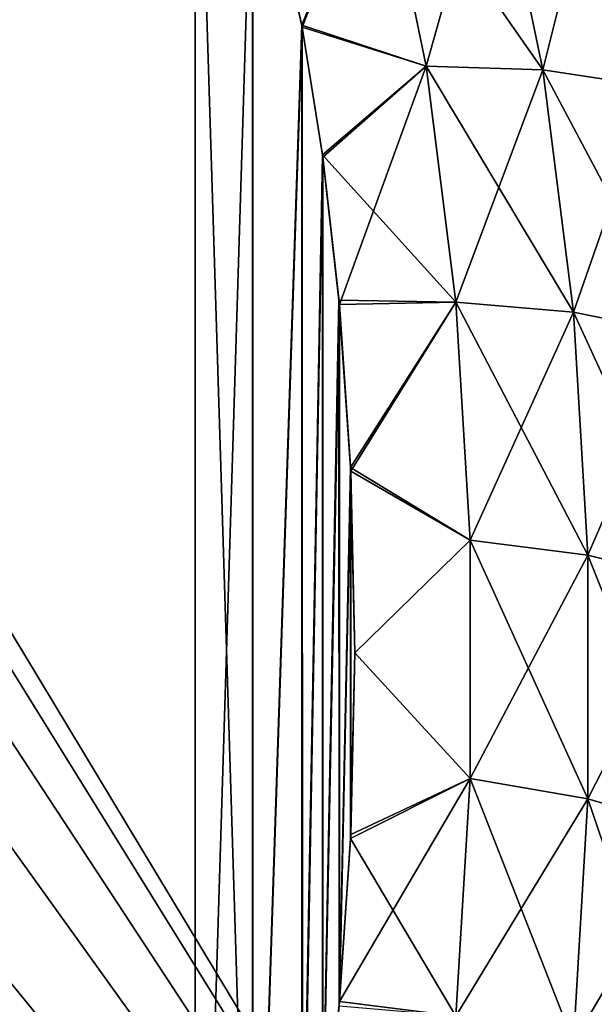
# Model space of a CAD drawing. Header units: millimetres. Extents: x -168 to 168, y -6 to 84.
# Tile 282 of 292: x 166.04 to 166.983, y 63.089 to 64.706. Entities that reach past the tile are written whole.
import ezdxf

# ---------------------------------------------------------------- set-up
doc = ezdxf.new("R2010")
doc.units = ezdxf.units.MM
doc.header["$LTSCALE"] = 65.185185
for name, color, linetype in [('301', 7, 'CONTINUOUS'), ('302', 7, 'CONTINUOUS'), ('310', 7, 'CONTINUOUS'), ('311', 7, 'CONTINUOUS'), ('325', 7, 'CONTINUOUS'), ('335', 7, 'CONTINUOUS'), ('336', 7, 'CONTINUOUS'), ('344', 7, 'CONTINUOUS'), ('345', 7, 'CONTINUOUS'), ('359', 7, 'CONTINUOUS')]:
    doc.layers.add(name, color=color, linetype=linetype)

msp = doc.modelspace()

# ---------------------------------------------------------------- linework, layer by layer
at = {"layer": '301', "linetype": 'CONTINUOUS'}
for points in [[(166.504, 64.6934, -34.3437), (166.6283, 65.0109, -34.5485), (166.4229, 65.0513, -34.5503), (166.504, 64.6934, -34.3437)], [(166.6283, 65.0109, -34.5485), (166.7074, 64.6294, -34.3283), (166.8169, 65.018, -34.6202), (166.6283, 65.0109, -34.5485)], [(166.8169, 65.018, -34.6202), (166.7074, 64.6294, -34.3283), (166.8987, 64.6235, -34.3925), (166.8169, 65.018, -34.6202)], [(166.8169, 65.018, -34.6202), (166.8987, 64.6235, -34.3925), (166.9936, 65.0028, -34.7253), (166.8169, 65.018, -34.6202)], [(166.7074, 64.6294, -34.3283), (166.6283, 65.0109, -34.5485), (166.504, 64.6934, -34.3437), (166.7074, 64.6294, -34.3283)], [(166.9936, 65.0028, -34.7253), (166.8987, 64.6235, -34.3925), (167.078, 64.5962, -34.4906), (166.9936, 65.0028, -34.7253)], [(166.5375, 64.4801, -34.2206), (166.7074, 64.6294, -34.3283), (166.504, 64.6934, -34.3437), (166.5375, 64.4801, -34.2206)], [(166.5649, 64.238, -34.0808), (166.7074, 64.6294, -34.3283), (166.5375, 64.4801, -34.2206), (166.5649, 64.238, -34.0808)], [(166.7562, 64.2418, -34.1045), (166.7074, 64.6294, -34.3283), (166.5649, 64.238, -34.0808), (166.7562, 64.2418, -34.1045)], [(166.7074, 64.6294, -34.3283), (166.7562, 64.2418, -34.1045), (166.8987, 64.6235, -34.3925), (166.7074, 64.6294, -34.3283)], [(166.8987, 64.6235, -34.3925), (166.7562, 64.2418, -34.1045), (166.9488, 64.2257, -34.1628), (166.8987, 64.6235, -34.3925)], [(166.8987, 64.6235, -34.3925), (166.9488, 64.2257, -34.1628), (167.078, 64.5962, -34.4906), (166.8987, 64.6235, -34.3925)], [(167.078, 64.5962, -34.4906), (166.9488, 64.2257, -34.1628), (167.1294, 64.1888, -34.2553), (167.078, 64.5962, -34.4906)], [(166.5836, 63.9646, -33.9229), (166.7562, 64.2418, -34.1045), (166.5649, 64.238, -34.0808), (166.5836, 63.9646, -33.9229)], [(166.7796, 63.8514, -33.8791), (166.7562, 64.2418, -34.1045), (166.5836, 63.9646, -33.9229), (166.7796, 63.8514, -33.8791)], [(166.7562, 64.2418, -34.1045), (166.7796, 63.8514, -33.8791), (166.9488, 64.2257, -34.1628), (166.7562, 64.2418, -34.1045)], [(166.9488, 64.2257, -34.1628), (166.7796, 63.8514, -33.8791), (166.9728, 63.8264, -33.9322), (166.9488, 64.2257, -34.1628)], [(166.9488, 64.2257, -34.1628), (166.9728, 63.8264, -33.9322), (167.1294, 64.1888, -34.2553), (166.9488, 64.2257, -34.1628)], [(167.1294, 64.1888, -34.2553), (166.9728, 63.8264, -33.9322), (167.1538, 63.7811, -34.02), (167.1294, 64.1888, -34.2553)], [(166.5904, 63.6663, -33.7507), (166.7796, 63.8514, -33.8791), (166.5836, 63.9646, -33.9229), (166.5904, 63.6663, -33.7507)], [(166.7796, 63.4602, -33.6532), (166.7796, 63.8514, -33.8791), (166.5904, 63.6663, -33.7507), (166.7796, 63.4602, -33.6532)], [(166.7796, 63.8514, -33.8791), (166.7796, 63.4602, -33.6532), (166.9728, 63.8264, -33.9322), (166.7796, 63.8514, -33.8791)], [(166.9728, 63.8264, -33.9322), (166.7796, 63.4602, -33.6532), (166.9728, 63.4266, -33.7014), (166.9728, 63.8264, -33.9322)], [(166.9728, 63.8264, -33.9322), (166.9728, 63.4266, -33.7014), (167.1538, 63.7811, -34.02), (166.9728, 63.8264, -33.9322)], [(167.1538, 63.7811, -34.02), (166.9728, 63.4266, -33.7014), (167.1538, 63.3733, -33.7845), (167.1538, 63.7811, -34.02)], [(166.5837, 63.3678, -33.5784), (166.7796, 63.4602, -33.6532), (166.5904, 63.6663, -33.7507), (166.5837, 63.3678, -33.5784)], [(166.7562, 63.0697, -33.4278), (166.7796, 63.4602, -33.6532), (166.565, 63.0938, -33.4202), (166.7562, 63.0697, -33.4278)], [(166.565, 63.0938, -33.4202), (166.7796, 63.4602, -33.6532), (166.5837, 63.3678, -33.5784), (166.565, 63.0938, -33.4202)], [(166.7796, 63.4602, -33.6532), (166.7562, 63.0697, -33.4278), (166.9728, 63.4266, -33.7014), (166.7796, 63.4602, -33.6532)], [(166.9728, 63.4266, -33.7014), (166.7562, 63.0697, -33.4278), (166.9488, 63.0273, -33.4709), (166.9728, 63.4266, -33.7014)], [(166.9728, 63.4266, -33.7014), (166.9488, 63.0273, -33.4709), (167.1538, 63.3733, -33.7845), (166.9728, 63.4266, -33.7014)], [(167.1538, 63.3733, -33.7845), (166.9488, 63.0273, -33.4709), (167.1294, 62.9656, -33.5491), (167.1538, 63.3733, -33.7845)], [(166.5377, 62.8513, -33.2802), (166.7562, 63.0697, -33.4278), (166.565, 63.0938, -33.4202), (166.5377, 62.8513, -33.2802)]]:
    msp.add_3dface(points, dxfattribs=at)
at = {"layer": '302', "linetype": 'CONTINUOUS'}
for points in [[(166.3281, 65.3301, -34.7113), (162, 65.3301, -34.7113), (166.3281, 62, -32.7887), (166.3281, 65.3301, -34.7113)], [(162, 65.3301, -34.7113), (162, 62, -32.7887), (166.3281, 62, -32.7887), (162, 65.3301, -34.7113)], [(166.3281, 65.3301, -34.7113), (166.3281, 62, -32.7887), (166.423, 62.2793, -32.9499), (166.3281, 65.3301, -34.7113)], [(166.3281, 65.3301, -34.7113), (166.423, 62.2793, -32.9499), (166.4229, 65.0513, -34.5503), (166.3281, 65.3301, -34.7113)], [(166.423, 62.2793, -32.9499), (166.504, 64.6934, -34.3437), (166.4229, 65.0513, -34.5503), (166.423, 62.2793, -32.9499)], [(166.423, 62.2793, -32.9499), (166.5041, 62.6377, -33.1568), (166.504, 64.6934, -34.3437), (166.423, 62.2793, -32.9499)], [(166.5041, 62.6377, -33.1568), (166.5375, 64.4801, -34.2206), (166.504, 64.6934, -34.3437), (166.5041, 62.6377, -33.1568)], [(166.5041, 62.6377, -33.1568), (166.5377, 62.8513, -33.2802), (166.5375, 64.4801, -34.2206), (166.5041, 62.6377, -33.1568)], [(166.5377, 62.8513, -33.2802), (166.5649, 64.238, -34.0808), (166.5375, 64.4801, -34.2206), (166.5377, 62.8513, -33.2802)], [(166.5377, 62.8513, -33.2802), (166.565, 63.0938, -33.4202), (166.5649, 64.238, -34.0808), (166.5377, 62.8513, -33.2802)], [(166.565, 63.0938, -33.4202), (166.5836, 63.9646, -33.9229), (166.5649, 64.238, -34.0808), (166.565, 63.0938, -33.4202)], [(166.565, 63.0938, -33.4202), (166.5837, 63.3678, -33.5784), (166.5836, 63.9646, -33.9229), (166.565, 63.0938, -33.4202)], [(166.5837, 63.3678, -33.5784), (166.5904, 63.6663, -33.7507), (166.5836, 63.9646, -33.9229), (166.5837, 63.3678, -33.5784)]]:
    msp.add_3dface(points, dxfattribs=at)
at = {"layer": '310', "linetype": 'CONTINUOUS'}
for points in [[(162, 62, -42.2113), (162, 65.3301, -40.2887), (166.3281, 65.3301, -40.2887), (162, 62, -42.2113)], [(162, 62, -42.2113), (166.3281, 65.3301, -40.2887), (166.3281, 62, -42.2113), (162, 62, -42.2113)], [(166.3281, 62, -42.2113), (166.3281, 65.3301, -40.2887), (166.4224, 65.0529, -40.4487), (166.3281, 62, -42.2113)], [(166.4225, 62.2775, -42.0511), (166.3281, 62, -42.2113), (166.4224, 65.0529, -40.4487), (166.4225, 62.2775, -42.0511)], [(166.5034, 64.6965, -40.6545), (166.4225, 62.2775, -42.0511), (166.4224, 65.0529, -40.4487), (166.5034, 64.6965, -40.6545)], [(166.5035, 62.6344, -41.8451), (166.4225, 62.2775, -42.0511), (166.5034, 64.6965, -40.6545), (166.5035, 62.6344, -41.8451)], [(166.537, 64.484, -40.7772), (166.5035, 62.6344, -41.8451), (166.5034, 64.6965, -40.6545), (166.537, 64.484, -40.7772)], [(166.5371, 62.8471, -41.7223), (166.5035, 62.6344, -41.8451), (166.537, 64.484, -40.7772), (166.5371, 62.8471, -41.7223)], [(166.5642, 64.2454, -40.9149), (166.5371, 62.8471, -41.7223), (166.537, 64.484, -40.7772), (166.5642, 64.2454, -40.9149)], [(166.5644, 63.0861, -41.5843), (166.5371, 62.8471, -41.7223), (166.5642, 64.2454, -40.9149), (166.5644, 63.0861, -41.5843)], [(166.5832, 63.9707, -41.0735), (166.5644, 63.0861, -41.5843), (166.5642, 64.2454, -40.9149), (166.5832, 63.9707, -41.0735)], [(166.5833, 63.3613, -41.4254), (166.5644, 63.0861, -41.5843), (166.5832, 63.9707, -41.0735), (166.5833, 63.3613, -41.4254)], [(166.5903, 63.6662, -41.2494), (166.5833, 63.3613, -41.4254), (166.5832, 63.9707, -41.0735), (166.5903, 63.6662, -41.2494)]]:
    msp.add_3dface(points, dxfattribs=at)
at = {"layer": '311', "linetype": 'CONTINUOUS'}
for points in [[(166.5034, 64.6965, -40.6545), (166.4224, 65.0529, -40.4487), (166.6283, 65.0109, -40.4515), (166.5034, 64.6965, -40.6545)], [(166.8987, 64.6235, -40.6075), (166.6283, 65.0109, -40.4515), (166.8169, 65.018, -40.3798), (166.8987, 64.6235, -40.6075)], [(167.078, 64.5962, -40.5095), (166.8169, 65.018, -40.3798), (166.9936, 65.0028, -40.2747), (167.078, 64.5962, -40.5095)], [(166.8987, 64.6235, -40.6075), (166.8169, 65.018, -40.3798), (167.078, 64.5962, -40.5095), (166.8987, 64.6235, -40.6075)], [(166.7074, 64.6294, -40.6717), (166.5034, 64.6965, -40.6545), (166.6283, 65.0109, -40.4515), (166.7074, 64.6294, -40.6717)], [(166.7074, 64.6294, -40.6717), (166.6283, 65.0109, -40.4515), (166.8987, 64.6235, -40.6075), (166.7074, 64.6294, -40.6717)], [(166.537, 64.484, -40.7772), (166.5034, 64.6965, -40.6545), (166.7074, 64.6294, -40.6717), (166.537, 64.484, -40.7772)], [(166.7562, 64.2418, -40.8955), (166.537, 64.484, -40.7772), (166.7074, 64.6294, -40.6717), (166.7562, 64.2418, -40.8955)], [(166.9488, 64.2257, -40.8372), (166.7074, 64.6294, -40.6717), (166.8987, 64.6235, -40.6075), (166.9488, 64.2257, -40.8372)], [(166.7562, 64.2418, -40.8955), (166.7074, 64.6294, -40.6717), (166.9488, 64.2257, -40.8372), (166.7562, 64.2418, -40.8955)], [(167.1293, 64.1888, -40.7447), (166.8987, 64.6235, -40.6075), (167.078, 64.5962, -40.5095), (167.1293, 64.1888, -40.7447)], [(166.9488, 64.2257, -40.8372), (166.8987, 64.6235, -40.6075), (167.1293, 64.1888, -40.7447), (166.9488, 64.2257, -40.8372)], [(166.5642, 64.2454, -40.9149), (166.537, 64.484, -40.7772), (166.7562, 64.2418, -40.8955), (166.5642, 64.2454, -40.9149)], [(166.5832, 63.9707, -41.0735), (166.5642, 64.2454, -40.9149), (166.7562, 64.2418, -40.8955), (166.5832, 63.9707, -41.0735)], [(166.7796, 63.8514, -41.1209), (166.5832, 63.9707, -41.0735), (166.7562, 64.2418, -40.8955), (166.7796, 63.8514, -41.1209)], [(166.9727, 63.8264, -41.0678), (166.7562, 64.2418, -40.8955), (166.9488, 64.2257, -40.8372), (166.9727, 63.8264, -41.0678)], [(166.7796, 63.8514, -41.1209), (166.7562, 64.2418, -40.8955), (166.9727, 63.8264, -41.0678), (166.7796, 63.8514, -41.1209)], [(167.1538, 63.7811, -40.9801), (166.9488, 64.2257, -40.8372), (167.1293, 64.1888, -40.7447), (167.1538, 63.7811, -40.9801)], [(166.9727, 63.8264, -41.0678), (166.9488, 64.2257, -40.8372), (167.1538, 63.7811, -40.9801), (166.9727, 63.8264, -41.0678)], [(166.5903, 63.6662, -41.2494), (166.5832, 63.9707, -41.0735), (166.7796, 63.8514, -41.1209), (166.5903, 63.6662, -41.2494)], [(166.7796, 63.4602, -41.3468), (166.5903, 63.6662, -41.2494), (166.7796, 63.8514, -41.1209), (166.7796, 63.4602, -41.3468)], [(166.7796, 63.4602, -41.3468), (166.7796, 63.8514, -41.1209), (166.9727, 63.4266, -41.2986), (166.7796, 63.4602, -41.3468)], [(166.9727, 63.4266, -41.2986), (166.7796, 63.8514, -41.1209), (166.9727, 63.8264, -41.0678), (166.9727, 63.4266, -41.2986)], [(166.9727, 63.4266, -41.2986), (166.9727, 63.8264, -41.0678), (167.1538, 63.3733, -41.2155), (166.9727, 63.4266, -41.2986)], [(167.1538, 63.3733, -41.2155), (166.9727, 63.8264, -41.0678), (167.1538, 63.7811, -40.9801), (167.1538, 63.3733, -41.2155)], [(166.5833, 63.3613, -41.4254), (166.5903, 63.6662, -41.2494), (166.7796, 63.4602, -41.3468), (166.5833, 63.3613, -41.4254)], [(166.7562, 63.0697, -41.5722), (166.5833, 63.3613, -41.4254), (166.7796, 63.4602, -41.3468), (166.7562, 63.0697, -41.5722)], [(166.7562, 63.0697, -41.5722), (166.7796, 63.4602, -41.3468), (166.9488, 63.0273, -41.5291), (166.7562, 63.0697, -41.5722)], [(166.9488, 63.0273, -41.5291), (166.7796, 63.4602, -41.3468), (166.9727, 63.4266, -41.2986), (166.9488, 63.0273, -41.5291)], [(166.9488, 63.0273, -41.5291), (166.9727, 63.4266, -41.2986), (167.1293, 62.9656, -41.4509), (166.9488, 63.0273, -41.5291)], [(167.1293, 62.9656, -41.4509), (166.9727, 63.4266, -41.2986), (167.1538, 63.3733, -41.2155), (167.1293, 62.9656, -41.4509)], [(166.5644, 63.0861, -41.5843), (166.5833, 63.3613, -41.4254), (166.7562, 63.0697, -41.5722), (166.5644, 63.0861, -41.5843)]]:
    msp.add_3dface(points, dxfattribs=at)
at = {"layer": '325', "linetype": 'CONTINUOUS'}
for points in [[(166, 63.6812, -36.9477), (166, 63.7423, -37.3142), (167.3519, 61.5, -37.5), (166, 63.6812, -36.9477)], [(166, 63.7423, -37.3142), (166, 63.7423, -37.6858), (167.3519, 61.5, -37.5), (166, 63.7423, -37.3142)], [(166, 63.7423, -37.6858), (166, 63.6812, -38.0523), (167.3519, 61.5, -37.5), (166, 63.7423, -37.6858)], [(166, 63.5605, -36.5962), (166, 63.6812, -36.9477), (167.3519, 61.5, -37.5), (166, 63.5605, -36.5962)], [(166, 63.6812, -38.0523), (166, 63.5605, -38.4038), (167.3519, 61.5, -37.5), (166, 63.6812, -38.0523)], [(166, 63.3836, -36.2694), (166, 63.5605, -36.5962), (167.3519, 61.5, -37.5), (166, 63.3836, -36.2694)], [(166, 63.5605, -38.4038), (166, 63.3836, -38.7306), (167.3519, 61.5, -37.5), (166, 63.5605, -38.4038)], [(166, 63.1554, -35.9761), (166, 63.3836, -36.2694), (167.3519, 61.5, -37.5), (166, 63.1554, -35.9761)], [(166, 63.3836, -38.7306), (166, 63.1554, -39.0239), (167.3519, 61.5, -37.5), (166, 63.3836, -38.7306)], [(166, 62.882, -35.7244), (166, 63.1554, -35.9761), (167.3519, 61.5, -37.5), (166, 62.882, -35.7244)], [(166, 63.1554, -39.0239), (166, 62.882, -39.2756), (167.3519, 61.5, -37.5), (166, 63.1554, -39.0239)]]:
    msp.add_3dface(points, dxfattribs=at)
at = {"layer": '335', "linetype": 'CONTINUOUS'}
for points in [[(166.504, 64.6934, 40.6563), (166.6283, 65.0109, 40.4515), (166.4229, 65.0513, 40.4497), (166.504, 64.6934, 40.6563)], [(166.6283, 65.0109, 40.4515), (166.7074, 64.6294, 40.6717), (166.8169, 65.018, 40.3798), (166.6283, 65.0109, 40.4515)], [(166.8169, 65.018, 40.3798), (166.7074, 64.6294, 40.6717), (166.8987, 64.6235, 40.6075), (166.8169, 65.018, 40.3798)], [(166.8169, 65.018, 40.3798), (166.8987, 64.6235, 40.6075), (166.9936, 65.0028, 40.2747), (166.8169, 65.018, 40.3798)], [(166.7074, 64.6294, 40.6717), (166.6283, 65.0109, 40.4515), (166.504, 64.6934, 40.6563), (166.7074, 64.6294, 40.6717)], [(166.9936, 65.0028, 40.2747), (166.8987, 64.6235, 40.6075), (167.078, 64.5962, 40.5094), (166.9936, 65.0028, 40.2747)], [(166.5375, 64.4801, 40.7794), (166.7074, 64.6294, 40.6717), (166.504, 64.6934, 40.6563), (166.5375, 64.4801, 40.7794)], [(166.5649, 64.238, 40.9192), (166.7074, 64.6294, 40.6717), (166.5375, 64.4801, 40.7794), (166.5649, 64.238, 40.9192)], [(166.7562, 64.2418, 40.8955), (166.7074, 64.6294, 40.6717), (166.5649, 64.238, 40.9192), (166.7562, 64.2418, 40.8955)], [(166.7074, 64.6294, 40.6717), (166.7562, 64.2418, 40.8955), (166.8987, 64.6235, 40.6075), (166.7074, 64.6294, 40.6717)], [(166.8987, 64.6235, 40.6075), (166.7562, 64.2418, 40.8955), (166.9488, 64.2257, 40.8372), (166.8987, 64.6235, 40.6075)], [(166.8987, 64.6235, 40.6075), (166.9488, 64.2257, 40.8372), (167.078, 64.5962, 40.5094), (166.8987, 64.6235, 40.6075)], [(167.078, 64.5962, 40.5094), (166.9488, 64.2257, 40.8372), (167.1294, 64.1888, 40.7447), (167.078, 64.5962, 40.5094)], [(166.5836, 63.9646, 41.0771), (166.7562, 64.2418, 40.8955), (166.5649, 64.238, 40.9192), (166.5836, 63.9646, 41.0771)], [(166.7796, 63.8514, 41.1209), (166.7562, 64.2418, 40.8955), (166.5836, 63.9646, 41.0771), (166.7796, 63.8514, 41.1209)], [(166.7562, 64.2418, 40.8955), (166.7796, 63.8514, 41.1209), (166.9488, 64.2257, 40.8372), (166.7562, 64.2418, 40.8955)], [(166.9488, 64.2257, 40.8372), (166.7796, 63.8514, 41.1209), (166.9728, 63.8264, 41.0678), (166.9488, 64.2257, 40.8372)], [(166.9488, 64.2257, 40.8372), (166.9728, 63.8264, 41.0678), (167.1294, 64.1888, 40.7447), (166.9488, 64.2257, 40.8372)], [(167.1294, 64.1888, 40.7447), (166.9728, 63.8264, 41.0678), (167.1538, 63.7811, 40.98), (167.1294, 64.1888, 40.7447)], [(166.5904, 63.6663, 41.2493), (166.7796, 63.8514, 41.1209), (166.5836, 63.9646, 41.0771), (166.5904, 63.6663, 41.2493)], [(166.7796, 63.4602, 41.3468), (166.7796, 63.8514, 41.1209), (166.5904, 63.6663, 41.2493), (166.7796, 63.4602, 41.3468)], [(166.7796, 63.8514, 41.1209), (166.7796, 63.4602, 41.3468), (166.9728, 63.8264, 41.0678), (166.7796, 63.8514, 41.1209)], [(166.9728, 63.8264, 41.0678), (166.7796, 63.4602, 41.3468), (166.9728, 63.4266, 41.2986), (166.9728, 63.8264, 41.0678)], [(166.9728, 63.8264, 41.0678), (166.9728, 63.4266, 41.2986), (167.1538, 63.7811, 40.98), (166.9728, 63.8264, 41.0678)], [(167.1538, 63.7811, 40.98), (166.9728, 63.4266, 41.2986), (167.1538, 63.3733, 41.2155), (167.1538, 63.7811, 40.98)], [(166.5837, 63.3678, 41.4216), (166.7796, 63.4602, 41.3468), (166.5904, 63.6663, 41.2493), (166.5837, 63.3678, 41.4216)], [(166.7562, 63.0697, 41.5722), (166.7796, 63.4602, 41.3468), (166.565, 63.0938, 41.5798), (166.7562, 63.0697, 41.5722)], [(166.565, 63.0938, 41.5798), (166.7796, 63.4602, 41.3468), (166.5837, 63.3678, 41.4216), (166.565, 63.0938, 41.5798)], [(166.7796, 63.4602, 41.3468), (166.7562, 63.0697, 41.5722), (166.9728, 63.4266, 41.2986), (166.7796, 63.4602, 41.3468)], [(166.9728, 63.4266, 41.2986), (166.7562, 63.0697, 41.5722), (166.9488, 63.0273, 41.5291), (166.9728, 63.4266, 41.2986)], [(166.9728, 63.4266, 41.2986), (166.9488, 63.0273, 41.5291), (167.1538, 63.3733, 41.2155), (166.9728, 63.4266, 41.2986)], [(167.1538, 63.3733, 41.2155), (166.9488, 63.0273, 41.5291), (167.1294, 62.9656, 41.4509), (167.1538, 63.3733, 41.2155)], [(166.5377, 62.8513, 41.7198), (166.7562, 63.0697, 41.5722), (166.565, 63.0938, 41.5798), (166.5377, 62.8513, 41.7198)]]:
    msp.add_3dface(points, dxfattribs=at)
at = {"layer": '336', "linetype": 'CONTINUOUS'}
for points in [[(166.3281, 65.3301, 40.2887), (162, 65.3301, 40.2887), (166.3281, 62, 42.2113), (166.3281, 65.3301, 40.2887)], [(162, 65.3301, 40.2887), (162, 62, 42.2113), (166.3281, 62, 42.2113), (162, 65.3301, 40.2887)], [(166.3281, 65.3301, 40.2887), (166.3281, 62, 42.2113), (166.423, 62.2793, 42.0501), (166.3281, 65.3301, 40.2887)], [(166.3281, 65.3301, 40.2887), (166.423, 62.2793, 42.0501), (166.4229, 65.0513, 40.4497), (166.3281, 65.3301, 40.2887)], [(166.423, 62.2793, 42.0501), (166.504, 64.6934, 40.6563), (166.4229, 65.0513, 40.4497), (166.423, 62.2793, 42.0501)], [(166.423, 62.2793, 42.0501), (166.5041, 62.6377, 41.8432), (166.504, 64.6934, 40.6563), (166.423, 62.2793, 42.0501)], [(166.5041, 62.6377, 41.8432), (166.5375, 64.4801, 40.7794), (166.504, 64.6934, 40.6563), (166.5041, 62.6377, 41.8432)], [(166.5041, 62.6377, 41.8432), (166.5377, 62.8513, 41.7198), (166.5375, 64.4801, 40.7794), (166.5041, 62.6377, 41.8432)], [(166.5377, 62.8513, 41.7198), (166.5649, 64.238, 40.9192), (166.5375, 64.4801, 40.7794), (166.5377, 62.8513, 41.7198)], [(166.5377, 62.8513, 41.7198), (166.565, 63.0938, 41.5798), (166.5649, 64.238, 40.9192), (166.5377, 62.8513, 41.7198)], [(166.565, 63.0938, 41.5798), (166.5836, 63.9646, 41.0771), (166.5649, 64.238, 40.9192), (166.565, 63.0938, 41.5798)], [(166.565, 63.0938, 41.5798), (166.5837, 63.3678, 41.4216), (166.5836, 63.9646, 41.0771), (166.565, 63.0938, 41.5798)], [(166.5837, 63.3678, 41.4216), (166.5904, 63.6663, 41.2493), (166.5836, 63.9646, 41.0771), (166.5837, 63.3678, 41.4216)]]:
    msp.add_3dface(points, dxfattribs=at)
at = {"layer": '344', "linetype": 'CONTINUOUS'}
for points in [[(162, 62, 32.7887), (162, 65.3301, 34.7113), (166.3281, 65.3301, 34.7113), (162, 62, 32.7887)], [(162, 62, 32.7887), (166.3281, 65.3301, 34.7113), (166.3281, 62, 32.7887), (162, 62, 32.7887)], [(166.3281, 62, 32.7887), (166.3281, 65.3301, 34.7113), (166.4224, 65.0529, 34.5513), (166.3281, 62, 32.7887)], [(166.4225, 62.2775, 32.9489), (166.3281, 62, 32.7887), (166.4224, 65.0529, 34.5513), (166.4225, 62.2775, 32.9489)], [(166.5034, 64.6965, 34.3455), (166.4225, 62.2775, 32.9489), (166.4224, 65.0529, 34.5513), (166.5034, 64.6965, 34.3455)], [(166.5035, 62.6344, 33.1549), (166.4225, 62.2775, 32.9489), (166.5034, 64.6965, 34.3455), (166.5035, 62.6344, 33.1549)], [(166.537, 64.484, 34.2228), (166.5035, 62.6344, 33.1549), (166.5034, 64.6965, 34.3455), (166.537, 64.484, 34.2228)], [(166.5371, 62.8471, 33.2777), (166.5035, 62.6344, 33.1549), (166.537, 64.484, 34.2228), (166.5371, 62.8471, 33.2777)], [(166.5642, 64.2454, 34.0851), (166.5371, 62.8471, 33.2777), (166.537, 64.484, 34.2228), (166.5642, 64.2454, 34.0851)], [(166.5644, 63.0861, 33.4157), (166.5371, 62.8471, 33.2777), (166.5642, 64.2454, 34.0851), (166.5644, 63.0861, 33.4157)], [(166.5832, 63.9707, 33.9265), (166.5644, 63.0861, 33.4157), (166.5642, 64.2454, 34.0851), (166.5832, 63.9707, 33.9265)], [(166.5833, 63.3613, 33.5746), (166.5644, 63.0861, 33.4157), (166.5832, 63.9707, 33.9265), (166.5833, 63.3613, 33.5746)], [(166.5903, 63.6662, 33.7506), (166.5833, 63.3613, 33.5746), (166.5832, 63.9707, 33.9265), (166.5903, 63.6662, 33.7506)]]:
    msp.add_3dface(points, dxfattribs=at)
at = {"layer": '345', "linetype": 'CONTINUOUS'}
for points in [[(166.5034, 64.6965, 34.3455), (166.4224, 65.0529, 34.5513), (166.6283, 65.0109, 34.5485), (166.5034, 64.6965, 34.3455)], [(166.8987, 64.6235, 34.3925), (166.6283, 65.0109, 34.5485), (166.8169, 65.018, 34.6202), (166.8987, 64.6235, 34.3925)], [(167.078, 64.5962, 34.4905), (166.8169, 65.018, 34.6202), (166.9936, 65.0028, 34.7253), (167.078, 64.5962, 34.4905)], [(166.8987, 64.6235, 34.3925), (166.8169, 65.018, 34.6202), (167.078, 64.5962, 34.4905), (166.8987, 64.6235, 34.3925)], [(166.7074, 64.6294, 34.3283), (166.5034, 64.6965, 34.3455), (166.6283, 65.0109, 34.5485), (166.7074, 64.6294, 34.3283)], [(166.7074, 64.6294, 34.3283), (166.6283, 65.0109, 34.5485), (166.8987, 64.6235, 34.3925), (166.7074, 64.6294, 34.3283)], [(166.537, 64.484, 34.2228), (166.5034, 64.6965, 34.3455), (166.7074, 64.6294, 34.3283), (166.537, 64.484, 34.2228)], [(166.7562, 64.2418, 34.1045), (166.537, 64.484, 34.2228), (166.7074, 64.6294, 34.3283), (166.7562, 64.2418, 34.1045)], [(166.9488, 64.2257, 34.1628), (166.7074, 64.6294, 34.3283), (166.8987, 64.6235, 34.3925), (166.9488, 64.2257, 34.1628)], [(166.7562, 64.2418, 34.1045), (166.7074, 64.6294, 34.3283), (166.9488, 64.2257, 34.1628), (166.7562, 64.2418, 34.1045)], [(167.1293, 64.1888, 34.2553), (166.8987, 64.6235, 34.3925), (167.078, 64.5962, 34.4905), (167.1293, 64.1888, 34.2553)], [(166.9488, 64.2257, 34.1628), (166.8987, 64.6235, 34.3925), (167.1293, 64.1888, 34.2553), (166.9488, 64.2257, 34.1628)], [(166.5642, 64.2454, 34.0851), (166.537, 64.484, 34.2228), (166.7562, 64.2418, 34.1045), (166.5642, 64.2454, 34.0851)], [(166.5832, 63.9707, 33.9265), (166.5642, 64.2454, 34.0851), (166.7562, 64.2418, 34.1045), (166.5832, 63.9707, 33.9265)], [(166.7796, 63.8514, 33.8791), (166.5832, 63.9707, 33.9265), (166.7562, 64.2418, 34.1045), (166.7796, 63.8514, 33.8791)], [(166.9727, 63.8264, 33.9322), (166.7562, 64.2418, 34.1045), (166.9488, 64.2257, 34.1628), (166.9727, 63.8264, 33.9322)], [(166.7796, 63.8514, 33.8791), (166.7562, 64.2418, 34.1045), (166.9727, 63.8264, 33.9322), (166.7796, 63.8514, 33.8791)], [(167.1538, 63.7811, 34.0199), (166.9488, 64.2257, 34.1628), (167.1293, 64.1888, 34.2553), (167.1538, 63.7811, 34.0199)], [(166.9727, 63.8264, 33.9322), (166.9488, 64.2257, 34.1628), (167.1538, 63.7811, 34.0199), (166.9727, 63.8264, 33.9322)], [(166.5903, 63.6662, 33.7506), (166.5832, 63.9707, 33.9265), (166.7796, 63.8514, 33.8791), (166.5903, 63.6662, 33.7506)], [(166.7796, 63.4602, 33.6532), (166.5903, 63.6662, 33.7506), (166.7796, 63.8514, 33.8791), (166.7796, 63.4602, 33.6532)], [(166.7796, 63.4602, 33.6532), (166.7796, 63.8514, 33.8791), (166.9727, 63.4266, 33.7014), (166.7796, 63.4602, 33.6532)], [(166.9727, 63.4266, 33.7014), (166.7796, 63.8514, 33.8791), (166.9727, 63.8264, 33.9322), (166.9727, 63.4266, 33.7014)], [(166.9727, 63.4266, 33.7014), (166.9727, 63.8264, 33.9322), (167.1538, 63.3733, 33.7845), (166.9727, 63.4266, 33.7014)], [(167.1538, 63.3733, 33.7845), (166.9727, 63.8264, 33.9322), (167.1538, 63.7811, 34.0199), (167.1538, 63.3733, 33.7845)], [(166.5833, 63.3613, 33.5746), (166.5903, 63.6662, 33.7506), (166.7796, 63.4602, 33.6532), (166.5833, 63.3613, 33.5746)], [(166.7562, 63.0697, 33.4278), (166.5833, 63.3613, 33.5746), (166.7796, 63.4602, 33.6532), (166.7562, 63.0697, 33.4278)], [(166.7562, 63.0697, 33.4278), (166.7796, 63.4602, 33.6532), (166.9488, 63.0273, 33.4709), (166.7562, 63.0697, 33.4278)], [(166.9488, 63.0273, 33.4709), (166.7796, 63.4602, 33.6532), (166.9727, 63.4266, 33.7014), (166.9488, 63.0273, 33.4709)], [(166.9488, 63.0273, 33.4709), (166.9727, 63.4266, 33.7014), (167.1293, 62.9656, 33.5491), (166.9488, 63.0273, 33.4709)], [(167.1293, 62.9656, 33.5491), (166.9727, 63.4266, 33.7014), (167.1538, 63.3733, 33.7845), (167.1293, 62.9656, 33.5491)], [(166.5644, 63.0861, 33.4157), (166.5833, 63.3613, 33.5746), (166.7562, 63.0697, 33.4278), (166.5644, 63.0861, 33.4157)]]:
    msp.add_3dface(points, dxfattribs=at)
at = {"layer": '359', "linetype": 'CONTINUOUS'}
for points in [[(166, 63.6812, 38.0523), (166, 63.7423, 37.6858), (167.3519, 61.5, 37.5), (166, 63.6812, 38.0523)], [(166, 63.7423, 37.6858), (166, 63.7423, 37.3142), (167.3519, 61.5, 37.5), (166, 63.7423, 37.6858)], [(166, 63.7423, 37.3142), (166, 63.6812, 36.9477), (167.3519, 61.5, 37.5), (166, 63.7423, 37.3142)], [(166, 63.5605, 38.4038), (166, 63.6812, 38.0523), (167.3519, 61.5, 37.5), (166, 63.5605, 38.4038)], [(166, 63.6812, 36.9477), (166, 63.5605, 36.5962), (167.3519, 61.5, 37.5), (166, 63.6812, 36.9477)], [(166, 63.3836, 38.7306), (166, 63.5605, 38.4038), (167.3519, 61.5, 37.5), (166, 63.3836, 38.7306)], [(166, 63.5605, 36.5962), (166, 63.3836, 36.2694), (167.3519, 61.5, 37.5), (166, 63.5605, 36.5962)], [(166, 63.1554, 39.0239), (166, 63.3836, 38.7306), (167.3519, 61.5, 37.5), (166, 63.1554, 39.0239)], [(166, 63.3836, 36.2694), (166, 63.1554, 35.9761), (167.3519, 61.5, 37.5), (166, 63.3836, 36.2694)], [(166, 62.882, 39.2756), (166, 63.1554, 39.0239), (167.3519, 61.5, 37.5), (166, 62.882, 39.2756)], [(166, 63.1554, 35.9761), (166, 62.882, 35.7244), (167.3519, 61.5, 37.5), (166, 63.1554, 35.9761)]]:
    msp.add_3dface(points, dxfattribs=at)

doc.saveas('drawing.dxf')
